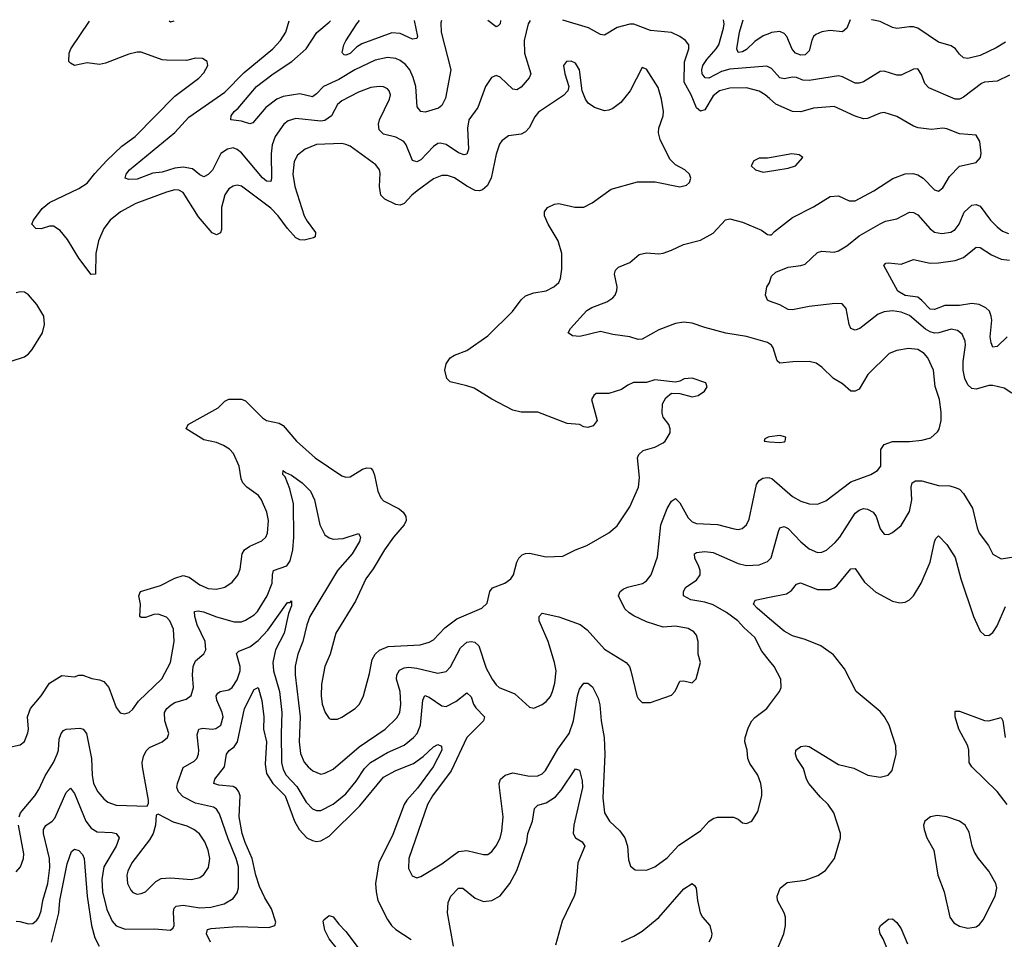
# Model space of a CAD drawing. Header units: inches. Extents: x 1954678 to 2060271, y 904822 to 1016299.
# Tile 300 of 403: x 1996407 to 2001125, y 1011863 to 1016270. Entities that reach past the tile are written whole.
import ezdxf

# ---------------------------------------------------------------- set-up
doc = ezdxf.new("R2010")
doc.units = ezdxf.units.IN
doc.header["$MEASUREMENT"] = 0
doc.layers.add('B9091', color=7, linetype='Continuous')
doc.layers.add('C0001', color=7, linetype='Continuous')

msp = doc.modelspace()

# ---------------------------------------------------------------- linework, layer by layer
at = {"layer": 'B9091', "color": 5}
for points, elevation in [([(1996350, 1012782.8), (1996410, 1012794.8), (1996430, 1012810.8), (1996446.7, 1012853.3), (1996449.7, 1012870), (1996445.4, 1012930), (1996458.7, 1012970), (1996510, 1013030.3), (1996549.8, 1013090), (1996610, 1013127.4), (1996670, 1013121.3), (1996690, 1013128.5), (1996710, 1013128.7), (1996752.3, 1013112.3), (1996790, 1013106.7), (1996810, 1013098.9), (1996834.7, 1013070), (1996870, 1012974.8), (1996888.9, 1012948.9), (1996910, 1012944.4), (1996932, 1012950), (1996950, 1012966), (1996976, 1013004), (1997088.6, 1013111.4), (1997129.1, 1013190), (1997146.8, 1013290), (1997144.6, 1013350), (1997127.1, 1013390), (1997110, 1013406.3), (1997070, 1013420.7), (1997050, 1013419.6), (1997010, 1013405), (1996990, 1013404.6), (1996983.1, 1013410), (1996986, 1013470), (1996978.9, 1013510), (1996986.6, 1013530), (1997081.2, 1013558.8), (1997150, 1013594.3), (1997190, 1013605.9), (1997218.6, 1013598.6), (1997270, 1013561.3), (1997310, 1013544), (1997350, 1013541.5), (1997390, 1013551.1), (1997426, 1013574), (1997452, 1013608), (1997463.3, 1013636.7), (1997472.7, 1013710), (1997485, 1013730), (1997510, 1013746.6), (1997567.8, 1013772.2), (1997586, 1013790), (1997594.6, 1013810), (1997598.9, 1013870), (1997591.7, 1013910), (1997565.8, 1013970), (1997550.9, 1013990), (1997495.3, 1014030), (1997477.1, 1014050), (1997469, 1014070), (1997458.2, 1014130), (1997431.8, 1014191.8), (1997411.8, 1014211.8), (1997383.6, 1014230), (1997350, 1014244.1), (1997290, 1014256), (1997204.5, 1014310), (1997215.1, 1014330), (1997358.4, 1014410), (1997390, 1014441.6), (1997410, 1014452.4), (1997470, 1014452.4), (1997490, 1014443.7), (1997570, 1014362), (1997590, 1014350.2), (1997650, 1014336.2), (1997670, 1014324.7), (1997734.2, 1014250), (1997823.2, 1014170), (1997950, 1014083.6), (1997970, 1014077.4), (1997990, 1014078.9), (1998050, 1014117), (1998070, 1014123.1), (1998090, 1014120.4), (1998099.5, 1014110), (1998108, 1014088), (1998123.2, 1014010), (1998138.2, 1013978.2), (1998150, 1013965.2), (1998225.8, 1013925.7), (1998244.9, 1013910), (1998257.2, 1013890), (1998258.4, 1013870), (1998249.3, 1013850), (1998197.7, 1013790), (1998154.7, 1013730), (1998101.3, 1013638.7), (1998065.8, 1013590), (1998015.7, 1013484.3), (1997922.8, 1013330), (1997895.2, 1013230), (1997869, 1013170), (1997854.1, 1013085.9), (1997852.2, 1013030), (1997857.2, 1012990), (1997870.3, 1012950), (1997890, 1012921.6), (1997898.7, 1012918.7), (1997930, 1012918.7), (1997950, 1012927.2), (1998014.5, 1012970), (1998035.8, 1012990), (1998055.4, 1013030), (1998083.3, 1013136.7), (1998095.6, 1013204.4), (1998110.5, 1013229.5), (1998131, 1013249), (1998173.4, 1013266.6), (1998326.1, 1013273.9), (1998370, 1013286.5), (1998390, 1013298.6), (1998444.6, 1013355.4), (1998501, 1013399), (1998621.6, 1013450), (1998646.4, 1013473.6), (1998659.7, 1013530), (1998672.7, 1013547.3), (1998731.8, 1013570), (1998761.1, 1013590), (1998773.1, 1013610), (1998790, 1013670.7), (1998798.9, 1013690), (1998814.2, 1013705.8), (1998830, 1013712.6), (1998850, 1013713.4), (1998930, 1013696.5), (1999010, 1013699), (1999070, 1013728.9), (1999125.2, 1013750), (1999230, 1013810.6), (1999270, 1013844.9), (1999330, 1013936.3), (1999371.9, 1014030), (1999377, 1014077), (1999367, 1014170), (1999373.1, 1014186.9), (1999394, 1014206), (1999450, 1014221.3), (1999490, 1014242), (1999500.7, 1014250), (1999523.7, 1014290), (1999523.7, 1014310), (1999517, 1014330), (1999490, 1014366), (1999485.3, 1014385.3), (1999488, 1014430), (1999502.4, 1014457.6), (1999530, 1014481), (1999570, 1014478.8), (1999630, 1014462.8), (1999658, 1014470), (1999689, 1014490), (1999702, 1014510), (1999695.3, 1014530), (1999630, 1014552), (1999590.7, 1014549.3), (1999570, 1014537.2), (1999550, 1014533.2), (1999450, 1014545.1), (1999410, 1014531.1), (1999348.2, 1014531.8), (1999320.5, 1014519.5), (1999290, 1014498), (1999230, 1014479.3), (1999170, 1014479), (1999158, 1014470), (1999147.3, 1014450), (1999174.8, 1014350), (1999155.6, 1014324.4), (1999130, 1014316), (1999110, 1014319.3), (1999089.6, 1014329.6), (1999030, 1014334.7), (1998890, 1014389.8), (1998810, 1014389.8), (1998770, 1014398.4), (1998670, 1014451.1), (1998584.1, 1014504.1), (1998550, 1014516.3), (1998470, 1014534), (1998454, 1014550), (1998443.6, 1014590), (1998450, 1014621), (1998469.8, 1014650.2), (1998490, 1014662.4), (1998550, 1014684.9), (1998650, 1014754.4), (1998768.1, 1014871.9), (1998810, 1014928.4), (1998830, 1014946.7), (1998870, 1014961.3), (1998930, 1014970.4), (1998966, 1014990), (1998990, 1015010.8), (1998998.7, 1015030), (1999005.4, 1015074.6), (1999005, 1015150), (1998988.1, 1015210), (1998939.3, 1015290), (1998921.7, 1015330), (1998922, 1015350), (1998937, 1015370), (1998970, 1015386), (1998990, 1015388.9), (1999067.5, 1015372.5), (1999110, 1015372.4), (1999150, 1015392.2), (1999241.4, 1015458.6), (1999367.6, 1015492.4), (1999452.6, 1015492.6), (1999570, 1015468.4), (1999602.5, 1015477.5), (1999617.2, 1015490), (1999623.7, 1015510), (1999616.2, 1015530), (1999594.5, 1015550), (1999550, 1015574), (1999521.9, 1015601.9), (1999475.8, 1015695.8), (1999468.1, 1015728.1), (1999469.8, 1015750), (1999490.9, 1015810), (1999492, 1015830), (1999483.1, 1015890), (1999465.9, 1015945.9), (1999410, 1016032.3), (1999390, 1016041.2), (1999331.8, 1015930), (1999287.3, 1015872.7), (1999250, 1015845.1), (1999230, 1015835.8), (1999210, 1015834), (1999160.9, 1015850), (1999131.5, 1015870), (1999118, 1015890), (1999102.9, 1015930), (1999089.6, 1016030), (1999070, 1016062), (1999050, 1016072), (1999026.8, 1016070), (1999013.4, 1016050), (1999018.7, 1016010), (1999039.1, 1015950), (1999033.4, 1015930), (1999012.4, 1015907.6), (1998892.6, 1015827.4), (1998875.1, 1015804.9), (1998847.6, 1015752.4), (1998830, 1015733.3), (1998810, 1015721.3), (1998750, 1015712.8), (1998717.1, 1015690), (1998706.1, 1015673.9), (1998690, 1015625.2), (1998666.6, 1015510), (1998646.4, 1015473.6), (1998625.3, 1015454.7), (1998610, 1015449.8), (1998590, 1015452.1), (1998550, 1015471.9), (1998490, 1015512), (1998456.7, 1015523.3), (1998430, 1015523.8), (1998390, 1015507.1), (1998311.4, 1015450), (1998286.2, 1015430), (1998250, 1015389.8), (1998230, 1015382), (1998210, 1015384.7), (1998156.8, 1015410), (1998137.3, 1015430), (1998130.6, 1015470), (1998134.3, 1015534.3), (1998130.5, 1015550.5), (1998113.9, 1015573.9), (1997990, 1015663.5), (1997970, 1015672.8), (1997950, 1015677.1), (1997830, 1015672.1), (1997775.3, 1015650), (1997738.8, 1015621.2), (1997722.7, 1015590), (1997715.3, 1015530), (1997726.1, 1015470), (1997771, 1015331), (1997784.5, 1015304.5), (1997825.3, 1015250), (1997823, 1015230), (1997814.8, 1015225.2), (1997770, 1015213.1), (1997750, 1015215.1), (1997730, 1015224.8), (1997690, 1015269), (1997645.5, 1015330), (1997610, 1015366.6), (1997490, 1015458.6), (1997470, 1015471.6), (1997450, 1015477.8), (1997430, 1015472.8), (1997410, 1015460.3), (1997390, 1015431.3), (1997374.6, 1015370), (1997374.9, 1015265.1), (1997370, 1015248.3), (1997350, 1015239.8), (1997330, 1015248.9), (1997264.7, 1015324.7), (1997190, 1015441.6), (1997170, 1015453.3), (1997150, 1015454.1), (1997110, 1015443.6), (1996963.1, 1015390), (1996890, 1015349.1), (1996840.2, 1015310), (1996810.1, 1015270), (1996785, 1015210), (1996772, 1015150), (1996770.2, 1015050), (1996750.5, 1015049.5), (1996690, 1015127.6), (1996636.2, 1015216.2), (1996600.7, 1015260.7), (1996570, 1015280.7), (1996550, 1015281), (1996510, 1015267.3), (1996485.1, 1015270), (1996466, 1015290), (1996474, 1015310), (1996515.4, 1015364.6), (1996550, 1015394.3), (1996690, 1015461.4), (1996730, 1015487.1), (1996766.8, 1015533.2), (1996825.3, 1015594.7), (1996896.3, 1015663.7), (1996960.3, 1015710), (1997150, 1015904.4), (1997265.6, 1015990), (1997290, 1016015.5), (1997309.5, 1016050), (1997306, 1016070), (1997283.6, 1016083.6), (1997250, 1016085.6), (1997206.1, 1016073.9), (1997110, 1016075.4), (1997090, 1016078), (1996990, 1016114.5), (1996970, 1016114.8), (1996930, 1016104.4), (1996818.3, 1016061.7), (1996790, 1016055.7), (1996730, 1016063.8), (1996670, 1016051.1), (1996650, 1016061.3), (1996643.1, 1016070), (1996643.8, 1016110), (1996653.1, 1016130), (1996742.5, 1016263)], 480), ([(1998853.3, 1016267), (1998843.9, 1016250), (1998825.1, 1016170), (1998826.2, 1016110), (1998856.1, 1016010), (1998849, 1015991), (1998810, 1015946.8), (1998790, 1015933.6), (1998770, 1015937.7), (1998710, 1015995.4), (1998690, 1016003), (1998667.1, 1015992.9), (1998639.6, 1015950), (1998602.2, 1015850), (1998558.6, 1015790), (1998552.5, 1015750), (1998557, 1015650), (1998550, 1015626.3), (1998537.5, 1015622.5), (1998510, 1015632.1), (1998450, 1015672.3), (1998421.9, 1015678.1), (1998410, 1015676.5), (1998390, 1015662.6), (1998330, 1015598.2), (1998310, 1015589), (1998290, 1015595.4), (1998259.1, 1015670), (1998247.1, 1015687.1), (1998210, 1015707.7), (1998150, 1015721.6), (1998130, 1015742.4), (1998126.1, 1015770), (1998130.7, 1015790), (1998179.8, 1015890), (1998184.2, 1015910), (1998177.7, 1015930), (1998170, 1015938.3), (1998150, 1015948.6), (1998130, 1015950.7), (1998090, 1015944.8), (1998030, 1015922.3), (1997950, 1015881.7), (1997930, 1015864.2), (1997901.4, 1015810), (1997870, 1015786.4), (1997850, 1015783.5), (1997730, 1015796.5), (1997693.9, 1015786.1), (1997672.3, 1015770), (1997630.7, 1015710), (1997617.6, 1015670), (1997612.8, 1015627.2), (1997614, 1015510), (1997610, 1015495.1), (1997590, 1015496.4), (1997570, 1015512.5), (1997470, 1015631.4), (1997450, 1015648.2), (1997430, 1015655.8), (1997403.1, 1015650), (1997371.2, 1015628.8), (1997330.4, 1015549.6), (1997310, 1015528.9), (1997290, 1015517.6), (1997270, 1015527.1), (1997235.7, 1015555.7), (1997190, 1015563.2), (1997150, 1015558.3), (1997090, 1015539.7), (1997046, 1015534), (1996970, 1015505.8), (1996930, 1015504.1), (1996912.3, 1015510), (1996916.9, 1015530), (1996934, 1015550), (1997150, 1015730.1), (1997217.6, 1015802.4), (1997390, 1015923.1), (1997482.3, 1016017.7), (1997620.9, 1016130), (1997657.2, 1016170), (1997682.5, 1016210), (1997699, 1016264.8)], 460), ([(1997146.1, 1016263.7), (1997130, 1016258.3), (1997122.9, 1016263.7)], 460), ([(1998429, 1016266.2), (1998425.1, 1016254.9), (1998426.6, 1016210), (1998473, 1016030), (1998446.7, 1015893.3), (1998430, 1015858.7), (1998413.7, 1015846.3), (1998350, 1015827.6), (1998329.7, 1015830), (1998312.4, 1015852.4), (1998306.1, 1015950), (1998293.3, 1015993.3), (1998276.5, 1016030), (1998255.3, 1016055.3), (1998230, 1016074.9), (1998210, 1016084.4), (1998170, 1016089.3), (1998110, 1016075.7), (1998012.9, 1016030), (1997937.1, 1015983), (1997862.2, 1015950), (1997830, 1015914.4), (1997810, 1015899.9), (1997750, 1015914.9), (1997670, 1015901.8), (1997638.6, 1015890), (1997586.8, 1015850), (1997523.6, 1015776.4), (1997510, 1015771.1), (1997470, 1015784.3), (1997419.5, 1015790), (1997419.8, 1015810), (1997434.2, 1015830), (1997453.7, 1015846.3), (1997541.6, 1015950), (1997621, 1016010), (1997710.6, 1016069.4), (1997779.9, 1016130), (1997831.3, 1016208.7), (1997890, 1016257.7), (1997896.3, 1016265.2)], 440), ([(1998296.8, 1016266), (1998313.6, 1016190), (1998310, 1016179.3), (1998290, 1016176.9), (1998230, 1016203.4), (1998190, 1016207), (1998045.9, 1016154.1), (1998021.3, 1016138.7), (1997990, 1016108.5), (1997970, 1016100.3), (1997961.8, 1016101.8), (1997953.3, 1016110), (1997953, 1016113), (1997961.1, 1016150), (1997970, 1016168.5), (1998022, 1016250), (1998035.7, 1016265.5)], 420), ([(1998710.5, 1016266.8), (1998709.2, 1016250.8), (1998699.7, 1016240.3), (1998690, 1016236), (1998649.8, 1016266.6)], 440), ([(2000000, 1015892), (1999979.8, 1015910), (1999950, 1015927.5), (1999890, 1015943.2), (1999810, 1015942.4), (1999760.9, 1015930), (1999730, 1015905), (1999690, 1015838.7), (1999670, 1015831.3), (1999650, 1015847.6), (1999624.7, 1015910), (1999591.4, 1015970), (1999592.1, 1016067.9), (1999614, 1016130), (1999614, 1016150), (1999596.9, 1016170), (1999569.7, 1016190), (1999530, 1016208.4), (1999430, 1016219), (1999350, 1016248), (1999330, 1016248), (1999270, 1016232.6), (1999210, 1016195.8), (1999190, 1016199.7), (1999131.9, 1016231.9), (1999010, 1016267.3)], 460), ([(2000000, 1016041.4), (1999987.8, 1016047.8), (1999810, 1016033.5), (1999770, 1016021.1), (1999710, 1015989.9), (1999690.9, 1015990.9), (1999677.4, 1016010), (1999675.4, 1016030), (1999681, 1016050), (1999699.9, 1016080.1), (1999744.9, 1016130), (1999756.4, 1016150), (1999780.2, 1016230), (1999782.8, 1016250), (1999779.6, 1016268.8)], 440), ([(2000000, 1016204.3), (1999970, 1016192.7), (1999930, 1016165.4), (1999890, 1016127.5), (1999870, 1016115.8), (1999850, 1016113), (1999843.4, 1016130), (1999855.5, 1016210), (1999873.3, 1016269)], 420), ([(2000000, 1015608.3), (1999990, 1015606.6), (1999950, 1015606), (1999925.5, 1015594.5), (1999911.3, 1015570), (1999932, 1015550), (1999970, 1015539.1), (2000000, 1015543.8)], 480), ([(2000000, 1014716.1), (1999990, 1014722.6), (1999890, 1014752.1), (1999790, 1014767.7), (1999690, 1014794.6), (1999630, 1014816), (1999590, 1014820.9), (1999550, 1014814), (1999470, 1014784.6), (1999390, 1014739.8), (1999370, 1014737.6), (1999330, 1014749.8), (1999250, 1014761.4), (1999190, 1014776.4), (1999091.3, 1014751.3), (1999055.9, 1014755.9), (1999036, 1014770), (1999046, 1014790), (1999124.1, 1014875.9), (1999148.5, 1014891.5), (1999221.2, 1014918.8), (1999250, 1014937.1), (1999260.5, 1014950), (1999268.2, 1014971.8), (1999269.7, 1014990), (1999257.6, 1015050), (1999262, 1015070), (1999276.3, 1015083.7), (1999330, 1015106), (1999375.2, 1015144.8), (1999410, 1015153.1), (1999470, 1015147.4), (1999490, 1015151.8), (1999530, 1015164.9), (1999587.7, 1015192.3), (1999670, 1015213.4), (1999730, 1015247.6), (1999789.1, 1015310.9), (1999810, 1015315.6), (1999870, 1015299.5), (1999962.3, 1015262.3), (1999990, 1015240.7), (2000000, 1015239.9)], 460), ([(2000000, 1014922), (1999990, 1014925.6), (1999980.4, 1014950), (1999986.9, 1014990), (2000000, 1015009.7)], 440), ([(1996366.6, 1014633.4), (1996430, 1014654.7), (1996450, 1014669.1), (1996466.6, 1014690), (1996517.3, 1014770), (1996526.6, 1014810), (1996522.9, 1014850), (1996490, 1014906), (1996450, 1014951.5), (1996430, 1014964.7), (1996410, 1014966.6), (1996390, 1014961.7)], 520), ([(2000000, 1014270.8), (1999994, 1014270), (1999978, 1014262), (1999974, 1014250), (2000000, 1014247.9)], 480), ([(1996404.1, 1012450), (1996410.5, 1012469.5), (1996479.3, 1012550), (1996499.3, 1012580.7), (1996530, 1012647.4), (1996569.9, 1012710), (1996587.2, 1012750), (1996593.2, 1012770), (1996596.9, 1012823.1), (1996605.6, 1012850), (1996616.6, 1012863.4), (1996629.4, 1012870), (1996694.8, 1012874.8), (1996711, 1012871), (1996726.7, 1012850), (1996751.8, 1012730), (1996755, 1012650), (1996761.5, 1012610), (1996781.5, 1012570), (1996810, 1012536.1), (1996830, 1012520.7), (1996870, 1012506.4), (1997018, 1012502), (1997025.1, 1012514.9), (1997025.1, 1012530), (1996996.5, 1012690), (1996994.6, 1012710), (1997000, 1012740), (1997013.4, 1012766.6), (1997030, 1012782), (1997089.5, 1012810), (1997116.3, 1012830), (1997122.6, 1012850), (1997102.9, 1012910), (1997101, 1012950), (1997111.6, 1012970), (1997132.6, 1012987.4), (1997150, 1012997.3), (1997205.7, 1013014.3), (1997228.4, 1013031.6), (1997239.5, 1013070), (1997234.6, 1013130), (1997238.5, 1013170), (1997250, 1013197.8), (1997289.1, 1013230.9), (1997298.4, 1013250), (1997295.9, 1013290), (1997258, 1013370), (1997245.9, 1013410), (1997245.6, 1013434.4), (1997262.2, 1013437.8), (1997287.3, 1013432.7), (1997350, 1013407.8), (1997435.1, 1013384.9), (1997470, 1013384.8), (1997490, 1013392.8), (1997530, 1013418), (1997546, 1013434), (1997593.6, 1013510), (1997617.8, 1013570), (1997618.7, 1013610), (1997623.9, 1013630), (1997686.7, 1013653.3), (1997703.3, 1013676.7), (1997715.4, 1013730), (1997720.4, 1013790), (1997719.5, 1013950), (1997701.4, 1014021.4), (1997679.1, 1014079.1), (1997668, 1014090), (1997669.7, 1014110.3), (1997680.4, 1014100.4), (1997710, 1014088), (1997760.4, 1014050), (1997800.8, 1014010), (1997819.3, 1013970), (1997845.8, 1013850), (1997870, 1013802.2), (1997890, 1013786.8), (1997910, 1013780.9), (1997956.4, 1013783.6), (1998030, 1013808), (1998040.3, 1013790), (1998035.9, 1013770), (1998000.9, 1013710), (1997930.1, 1013630), (1997797.9, 1013410), (1997782.6, 1013370), (1997764.7, 1013290), (1997739.8, 1013230), (1997727.2, 1013172.8), (1997726.8, 1013130), (1997750.5, 1012930), (1997745.9, 1012810), (1997753.3, 1012753.3), (1997770, 1012712.9), (1997790, 1012689.2), (1997812.2, 1012670), (1997850, 1012655.2), (1997870, 1012658.8), (1997910, 1012678), (1998033.9, 1012786.1), (1998158.2, 1012870), (1998214.8, 1012925.2), (1998228.2, 1012950), (1998234, 1012990), (1998230.4, 1013050), (1998212.4, 1013110), (1998213.9, 1013130), (1998227, 1013153), (1998250, 1013164.8), (1998272.5, 1013167.5), (1998310, 1013163.1), (1998410, 1013139.4), (1998450, 1013147.3), (1998471.7, 1013168.3), (1998519.5, 1013260.5), (1998550, 1013286.5), (1998570, 1013291), (1998587.6, 1013287.6), (1998607.7, 1013270), (1998643, 1013163), (1998671.3, 1013110), (1998690, 1013083.1), (1998705.3, 1013070), (1998780.2, 1013040.2), (1998850, 1012976.3), (1998870, 1012970.6), (1998910, 1012988.2), (1998930, 1013002.4), (1998950, 1013026.4), (1998960.4, 1013050), (1998971.6, 1013090), (1998977.5, 1013150), (1998969.8, 1013190), (1998939.6, 1013290), (1998896.8, 1013390), (1998896.9, 1013410), (1998910, 1013426), (1998990, 1013408.4), (1999092.5, 1013372.5), (1999126.7, 1013346.7), (1999210, 1013253.6), (1999312.4, 1013190), (1999328.7, 1013170), (1999335.8, 1013150), (1999364.9, 1013030), (1999370, 1013018), (1999390, 1012998), (1999430, 1012998.8), (1999530, 1013033.4), (1999548, 1013052), (1999570, 1013100.7), (1999590, 1013101.6), (1999630, 1013093), (1999647.9, 1013112.1), (1999669.5, 1013190), (1999658, 1013230), (1999657.7, 1013290), (1999650, 1013320.9), (1999636.8, 1013336.8), (1999610, 1013352.9), (1999550, 1013363.5), (1999490, 1013358.5), (1999410, 1013384.6), (1999350, 1013413.8), (1999327.1, 1013427.1), (1999307.5, 1013447.5), (1999276.4, 1013510), (1999284.2, 1013530), (1999299.4, 1013540.6), (1999319.3, 1013550), (1999391.9, 1013568.1), (1999410, 1013581.7), (1999433, 1013610), (1999464, 1013696), (1999478.9, 1013850), (1999510, 1013928.5), (1999530, 1013963.1), (1999550, 1013975.5), (1999570, 1013954.9), (1999610, 1013883.2), (1999630, 1013863.8), (1999650, 1013855.2), (1999750, 1013851), (1999830, 1013830.2), (1999850, 1013827.7), (1999868.5, 1013831.5), (1999889.8, 1013850.2), (1999902.6, 1013877.4), (1999937.9, 1014042.1), (1999950, 1014061.5), (1999967.3, 1014072.7), (1999990, 1014077), (2000000, 1014074.2)], 460), ([(2000000, 1013198.3), (1999963.3, 1013243.3), (1999928.9, 1013310), (1999876.7, 1013356.7), (1999848.2, 1013390), (1999793.3, 1013430), (1999730, 1013465.3), (1999690, 1013479.1), (1999622.7, 1013490), (1999588.2, 1013510), (1999587.6, 1013530), (1999599.8, 1013550), (1999650, 1013584.7), (1999667.9, 1013610), (1999668.2, 1013630), (1999661.8, 1013650), (1999642.4, 1013690), (1999640.5, 1013710), (1999650, 1013717.3), (1999690, 1013721.4), (1999730, 1013716.1), (1999850, 1013663.7), (1999890, 1013653.9), (1999950, 1013657.5), (1999990, 1013673.6), (2000000, 1013683.8)], 440), ([(1996390, 1011949.4), (1996408.7, 1011948.7), (1996450, 1011938), (1996470, 1011939.6), (1996490, 1011954.6), (1996499, 1011970), (1996510, 1011999.1), (1996517.5, 1012050), (1996542.3, 1012130), (1996552.2, 1012207.8), (1996549.5, 1012250), (1996522, 1012370), (1996521.7, 1012390), (1996531.8, 1012408.2), (1996563.5, 1012430), (1996575.7, 1012444.3), (1996630, 1012567), (1996650, 1012587.2), (1996670, 1012562), (1996723.7, 1012430), (1996750, 1012395.2), (1996778.5, 1012378.5), (1996850, 1012375.5), (1996870, 1012370.2), (1996883.2, 1012350), (1996869.5, 1012310), (1996810.7, 1012210), (1996800.3, 1012150), (1996804.6, 1012090), (1996825.5, 1012005.5), (1996850, 1011950.2), (1996870, 1011928.4), (1996912.1, 1011912.1), (1997053.4, 1011913.4), (1997130, 1011907.4), (1997142, 1011918), (1997147.1, 1011930), (1997144.6, 1011995.4), (1997147.3, 1012012.7), (1997157.7, 1012022.3), (1997190, 1012026.9), (1997270, 1012014.8), (1997323.2, 1012016.8), (1997386.7, 1012033.3), (1997430, 1012058.6), (1997450, 1012086.7), (1997456.1, 1012110), (1997455.7, 1012210), (1997444.9, 1012250), (1997405.5, 1012345.5), (1997365, 1012465), (1997350, 1012487.6), (1997336.4, 1012496.4), (1997250, 1012515.3), (1997190, 1012546.6), (1997167.5, 1012570), (1997160.7, 1012590), (1997163, 1012610), (1997190, 1012686.3), (1997242.5, 1012717.5), (1997255.4, 1012730), (1997264.3, 1012750), (1997266.2, 1012770), (1997257, 1012843), (1997266, 1012870), (1997285.4, 1012874.6), (1997329.8, 1012870.2), (1997346.9, 1012873.1), (1997370.6, 1012890), (1997381.5, 1012930), (1997378.1, 1012950), (1997352.4, 1013010), (1997349.4, 1013030.6), (1997356.5, 1013043.5), (1997367.3, 1013050), (1997410, 1013059.2), (1997425.3, 1013070), (1997450, 1013106.9), (1997463.1, 1013150), (1997463.9, 1013170), (1997446.8, 1013233.2), (1997456.5, 1013243.5), (1997510, 1013264.6), (1997550, 1013294.6), (1997595.5, 1013344.5), (1997690, 1013476.5), (1997703.2, 1013476.8), (1997710, 1013484.7), (1997710, 1013461.2), (1997695.4, 1013424.6), (1997673.8, 1013330), (1997633, 1013250), (1997620.3, 1013190), (1997623.6, 1013150), (1997652.5, 1013050), (1997663.8, 1012950), (1997659.5, 1012850), (1997661.6, 1012710), (1997670, 1012676.5), (1997684.3, 1012650), (1997735, 1012595), (1997780.2, 1012520.2), (1997810, 1012488.5), (1997830, 1012480.6), (1997850, 1012480.6), (1997910, 1012510.9), (1997970, 1012560.6), (1998019.2, 1012620.8), (1998059, 1012681), (1998088.5, 1012710), (1998170, 1012758), (1998250, 1012793.8), (1998294.3, 1012830), (1998312.1, 1012850), (1998327.9, 1012890), (1998339.4, 1013010), (1998349.2, 1013030.8), (1998370, 1013022.9), (1998430, 1012982), (1998450, 1012978.3), (1998496.9, 1013003.1), (1998550, 1013043.7), (1998570, 1013025.5), (1998581.8, 1012990), (1998592.6, 1012972.6), (1998634.4, 1012930), (1998630.2, 1012910), (1998549.1, 1012830), (1998474, 1012670), (1998384.8, 1012550), (1998361.6, 1012510), (1998271.3, 1012250), (1998270, 1012202), (1998287, 1012167), (1998310, 1012158), (1998330, 1012164.4), (1998430, 1012225.3), (1998510, 1012283.8), (1998550, 1012289.4), (1998630, 1012268.9), (1998650, 1012270.4), (1998670, 1012283.8), (1998690, 1012310.4), (1998710, 1012347.7), (1998718, 1012382), (1998723.7, 1012450), (1998705.8, 1012590), (1998705, 1012610), (1998710.9, 1012630), (1998733.3, 1012650), (1998770, 1012660.9), (1998850, 1012644.4), (1998890, 1012646.2), (1998910, 1012656.2), (1998927.2, 1012672.8), (1998986.1, 1012773.9), (1999040.8, 1012850), (1999060.9, 1012910), (1999080.7, 1013030), (1999090, 1013061.3), (1999110, 1013090.4), (1999130, 1013090.4), (1999152.6, 1013072.6), (1999178.6, 1013018.6), (1999186.9, 1012986.9), (1999193.7, 1012910), (1999208, 1012830), (1999210.6, 1012749.4), (1999201, 1012541), (1999209.3, 1012469.3), (1999233.4, 1012430), (1999283.5, 1012383.5), (1999307.2, 1012350), (1999318.9, 1012310), (1999324.4, 1012244.4), (1999333.4, 1012213.4), (1999356.8, 1012196.8), (1999410, 1012194.9), (1999450, 1012210.4), (1999510, 1012253.7), (1999565.4, 1012314.6), (1999670, 1012383.6), (1999710, 1012427), (1999730, 1012442), (1999750, 1012448.7), (1999827.9, 1012447.9), (1999850, 1012438.8), (1999870, 1012421), (1999890, 1012418), (1999915.3, 1012430), (1999944, 1012476), (1999963.7, 1012550), (1999963.2, 1012576.8), (1999958.4, 1012610), (1999944.5, 1012650), (1999905.8, 1012705.8), (1999896.4, 1012730), (1999892.3, 1012770), (1999882, 1012810), (1999883.1, 1012830), (1999899.8, 1012880.2), (1999915.8, 1012910), (1999930, 1012926.7), (1999987.3, 1012970), (2000000, 1012987)], 440), ([(2000000, 1013399.6), (1999940.5, 1013450), (1999922.9, 1013470), (1999931.9, 1013488.1), (2000000, 1013502.3)], 420), ([(1997322.2, 1011850), (1997302.7, 1011890), (1997307.3, 1011910), (1997325.1, 1011914.9), (1997450, 1011924.2), (1997600.9, 1011919.1), (1997629.6, 1011930), (1997634, 1011946), (1997613.6, 1012010), (1997582.3, 1012062.3), (1997556.8, 1012116.8), (1997538.9, 1012170), (1997521.9, 1012250), (1997486.9, 1012326.9), (1997472.9, 1012370), (1997458.8, 1012450), (1997463.5, 1012550), (1997457.5, 1012570), (1997445.6, 1012585.6), (1997430, 1012595.1), (1997361.1, 1012601.1), (1997336.9, 1012610), (1997342.8, 1012630), (1997388.4, 1012690), (1997397.7, 1012750), (1997411.5, 1012768.5), (1997434.3, 1012785.7), (1997450.3, 1012809.7), (1997484.9, 1012970), (1997530, 1013060.3), (1997550, 1013070.5), (1997568.2, 1013008.2), (1997576.8, 1012930), (1997575.5, 1012870), (1997590.4, 1012810), (1997583.1, 1012703.1), (1997590, 1012657.3), (1997620.8, 1012610), (1997679.9, 1012550), (1997723.4, 1012430), (1997746.3, 1012390), (1997783.2, 1012350), (1997810, 1012336.1), (1997830, 1012332.2), (1997850, 1012334.4), (1997890, 1012357.3), (1998036.9, 1012503.1), (1998150, 1012640.1), (1998210, 1012671.8), (1998294.9, 1012705.1), (1998341, 1012739), (1998390, 1012786.2), (1998410, 1012796.1), (1998428.9, 1012788.9), (1998430.6, 1012770), (1998387.9, 1012690), (1998312.6, 1012587.4), (1998261.5, 1012530), (1998250.1, 1012510), (1998195.2, 1012364.8), (1998128, 1012230), (1998112.5, 1012130), (1998114.5, 1012090), (1998122.8, 1012050), (1998170, 1011957.4), (1998188.4, 1011930), (1998210, 1011910.2), (1998282.5, 1011862.5)], 420), ([(1998486, 1011830), (1998457.2, 1011990), (1998460.3, 1012039.7), (1998472.3, 1012070), (1998510, 1012108.1), (1998530, 1012109.1), (1998590, 1012061), (1998630, 1012044.6), (1998670, 1012049.3), (1998710, 1012072.1), (1998756.5, 1012130), (1998790, 1012192.6), (1998837.6, 1012330), (1998842.7, 1012370), (1998864, 1012430), (1998873.5, 1012490), (1998890, 1012506.5), (1998930, 1012517.7), (1998974.1, 1012545.9), (1999001.9, 1012578.1), (1999070, 1012679.5), (1999090, 1012673.4), (1999101.9, 1012621.9), (1999103.8, 1012590), (1999061.9, 1012410), (1999058.4, 1012370), (1999070.1, 1012350.1), (1999102.6, 1012330), (1999114.7, 1012310), (1999081.5, 1012230), (1999070.1, 1012090), (1999064.6, 1012070), (1999006.9, 1011950), (1998974.4, 1011834.4)], 420), ([(1996390, 1012186), (1996411.2, 1012210), (1996425.7, 1012250), (1996427.3, 1012272.7), (1996402, 1012410)], 460), ([(1996559.4, 1011850), (1996595.4, 1011990), (1996599.7, 1012050), (1996635.1, 1012224.9), (1996656, 1012284), (1996670, 1012294.9), (1996690, 1012289.1), (1996708, 1012270), (1996716.1, 1012250), (1996730.8, 1012070), (1996751.7, 1011930), (1996767.2, 1011870), (1996787.7, 1011830)], 420), ([(1999290, 1011851.3), (1999350, 1011877.8), (1999390, 1011902.6), (1999470, 1011968.1), (1999590, 1012104.7), (1999630, 1012130.2), (1999640.5, 1012120.5), (1999648, 1012108), (1999654.2, 1012050), (1999668.4, 1011990), (1999679.1, 1011970), (1999714.4, 1011930), (1999723.2, 1011890), (1999720.2, 1011870), (1999709.3, 1011850)], 420), ([(1997930, 1011815.4), (1997890, 1011865.7), (1997870, 1011907), (1997860.9, 1011950), (1997863.9, 1011956.1), (1997890, 1011977.3), (1997910, 1011970.6), (1997935.9, 1011935.9), (1997970, 1011900.9), (1998043.5, 1011803.6)], 380)]:
    msp.add_lwpolyline(points, dxfattribs=dict(at, elevation=elevation))
at = {"layer": 'B9091', "color": 5, "elevation": 460}
msp.add_lwpolyline([(1997070, 1012462.7), (1997062, 1012458), (1997057.3, 1012410), (1997047.3, 1012370), (1997030, 1012340.4), (1996944.8, 1012230), (1996924.8, 1012190), (1996920.6, 1012170), (1996923.5, 1012130), (1996939.3, 1012099.3), (1996950, 1012087.4), (1996970, 1012079.6), (1996990, 1012082.7), (1997010, 1012090.3), (1997060, 1012140), (1997085.4, 1012154.6), (1997130, 1012158.3), (1997229.8, 1012150.2), (1997270, 1012160.2), (1997290, 1012173.7), (1997312.3, 1012207.7), (1997318, 1012250), (1997309.8, 1012290), (1997294.8, 1012330), (1997269.3, 1012369.3), (1997241.7, 1012390), (1997210, 1012406), (1997145, 1012425)], close=True, dxfattribs=at)
at = {"layer": 'C0001', "color": 5}
for points, elevation in [([(2000386.1, 1016270), (2000370.9, 1016229.1), (2000350, 1016212.1), (2000290, 1016219), (2000250, 1016212.2), (2000221.6, 1016198.4), (2000210.9, 1016189.1), (2000202.7, 1016170), (2000190, 1016121.6), (2000170, 1016101.1), (2000150, 1016099.5), (2000124.5, 1016110), (2000109, 1016129), (2000082.4, 1016190), (2000070, 1016204.1), (2000050, 1016212.9), (2000010, 1016208.2), (2000000, 1016204.3)], 420), ([(2001130, 1016163.2), (2001085.4, 1016134.6), (2001010, 1016099.1), (2000950, 1016084.8), (2000930, 1016087.4), (2000910, 1016104.7), (2000890.5, 1016130.5), (2000870, 1016145.3), (2000810, 1016162.8), (2000710, 1016229.8), (2000690, 1016236), (2000670, 1016236), (2000610, 1016228.7), (2000590, 1016233.5), (2000530, 1016261.5), (2000490, 1016269.8), (2000488.8, 1016270.2)], 420), ([(2001150, 1016004.8), (2001090, 1015975.9), (2001030, 1015970.6), (2001015.5, 1015964.5), (2000930, 1015899.3), (2000910, 1015889), (2000890, 1015889.1), (2000763, 1015943), (2000743.7, 1015963.7), (2000727.4, 1016007.4), (2000710, 1016034), (2000690, 1016033.5), (2000630, 1016004.5), (2000610, 1016004.8), (2000550, 1016023.5), (2000530, 1016021.7), (2000450, 1015971.9), (2000430, 1015965.3), (2000410, 1015966.5), (2000350, 1015996.2), (2000330, 1016000.7), (2000190, 1015978.5), (2000160.2, 1015980.2), (2000130, 1015993.3), (2000110, 1015994.4), (2000070, 1015986.5), (2000050, 1015992.2), (2000010, 1016036.2), (2000000, 1016041.4)], 440), ([(2000000, 1015239.9), (2000010, 1015239.1), (2000024.4, 1015255.6), (2000110, 1015322.3), (2000210, 1015373.4), (2000290, 1015423.5), (2000330, 1015426), (2000381.4, 1015401.4), (2000410, 1015402), (2000500.5, 1015450), (2000591.4, 1015508.6), (2000650, 1015531.9), (2000686.3, 1015533.7), (2000710, 1015527.3), (2000735.6, 1015510), (2000790, 1015455.2), (2000810, 1015449), (2000830, 1015464.9), (2000861.9, 1015518.1), (2000910, 1015567.6), (2000990, 1015585.3), (2001010.9, 1015609.1), (2001013.7, 1015630), (2001007.1, 1015687.1), (2000990, 1015717), (2000910, 1015723.7), (2000850, 1015746.6), (2000830.3, 1015749.7), (2000775.9, 1015744.1), (2000711.8, 1015751.8), (2000690, 1015759.8), (2000610, 1015806.8), (2000550, 1015825.3), (2000530, 1015821.5), (2000470, 1015796.8), (2000450, 1015795.8), (2000410, 1015807.2), (2000310, 1015854.2), (2000210, 1015846.3), (2000150, 1015829.2), (2000110.5, 1015830.5), (2000030, 1015865.3), (2000000, 1015892)], 460), ([(2000000, 1015543.8), (2000030, 1015548.4), (2000090, 1015558), (2000124, 1015570), (2000159, 1015610), (2000142.7, 1015622.7), (2000106.6, 1015626.6), (2000000, 1015608.3)], 480), ([(2000000, 1015009.7), (2000000.2, 1015010), (2000010, 1015040.9), (2000030, 1015059.7), (2000090, 1015084.5), (2000150, 1015091.5), (2000170, 1015098), (2000230, 1015154.6), (2000250, 1015160.9), (2000310, 1015156.5), (2000330, 1015163.2), (2000370, 1015186), (2000430, 1015234), (2000530, 1015292.6), (2000555.3, 1015304.7), (2000610, 1015315.5), (2000670, 1015348), (2000690, 1015346.2), (2000710, 1015335), (2000770, 1015267.9), (2000790, 1015252), (2000825.1, 1015245.1), (2000867.9, 1015252.1), (2000890, 1015265.2), (2000908.2, 1015290), (2000932.8, 1015347.2), (2000970, 1015380.9), (2000990, 1015384.9), (2001010, 1015376.5), (2001058.9, 1015310), (2001090, 1015278.2), (2001116.9, 1015256.9), (2001145, 1015245)], 440), ([(2001138.5, 1014750), (2001090, 1014704.2), (2001070, 1014701.3), (2001061.7, 1014721.7), (2001057.6, 1014750), (2001064.4, 1014830), (2001062.2, 1014850), (2001053.5, 1014873.5), (2001036.4, 1014890), (2001004.8, 1014904.8), (2000970, 1014910.8), (2000910, 1014901), (2000839.3, 1014900.7), (2000790, 1014881.8), (2000770, 1014882.2), (2000730, 1014924.9), (2000710, 1014939.7), (2000650, 1014947.7), (2000615.1, 1014970), (2000547.3, 1015092.7), (2000557.2, 1015102.8), (2000570, 1015104.4), (2000630, 1015098.6), (2000690, 1015120.2), (2000770, 1015103.5), (2000810, 1015104.6), (2000890, 1015116.6), (2000930, 1015130.1), (2000990, 1015179.7), (2001010, 1015177.8), (2001063.2, 1015143.2), (2001110, 1015122.9), (2001150, 1015118.4)], 420), ([(2001160.3, 1014480.3), (2001123.6, 1014503.6), (2001070, 1014517.2), (2001050, 1014517.2), (2000990, 1014499.3), (2000970, 1014502), (2000950, 1014519.7), (2000935.8, 1014550), (2000927.7, 1014590), (2000927.8, 1014632.2), (2000939, 1014710), (2000936.8, 1014730), (2000922.5, 1014762.5), (2000900.5, 1014780.5), (2000870, 1014787.7), (2000810.6, 1014769.4), (2000790, 1014768.5), (2000770, 1014773.7), (2000747.1, 1014787.1), (2000670, 1014853.1), (2000630, 1014868.3), (2000590, 1014874.6), (2000550, 1014870.8), (2000520.4, 1014859.5), (2000432.4, 1014790), (2000410, 1014781.6), (2000389.8, 1014789.8), (2000381.7, 1014810), (2000366.9, 1014886.9), (2000348.1, 1014908.1), (2000314, 1014910), (2000190, 1014896), (2000110, 1014880.4), (2000090, 1014882), (2000050, 1014904.2), (2000000, 1014922)], 440), ([(2000000, 1014074.2), (2000011, 1014071), (2000110, 1013985.2), (2000150, 1013962.4), (2000190, 1013950.2), (2000230, 1013949), (2000270, 1013964.4), (2000390, 1014055), (2000485.1, 1014090), (2000518, 1014110), (2000532.7, 1014130), (2000532.8, 1014210), (2000550, 1014235.2), (2000590, 1014248.4), (2000670.8, 1014249.2), (2000730, 1014255.2), (2000772.9, 1014267.1), (2000805.3, 1014294.7), (2000812.3, 1014307.7), (2000822, 1014350), (2000822.2, 1014390), (2000814.4, 1014450), (2000793, 1014513), (2000785, 1014590), (2000759, 1014650), (2000741.4, 1014670), (2000710, 1014689), (2000666.2, 1014693.8), (2000610, 1014685.3), (2000572.7, 1014670), (2000471.5, 1014570), (2000430, 1014499.2), (2000410, 1014489.8), (2000390, 1014490.7), (2000350, 1014524.8), (2000307.3, 1014550), (2000250, 1014605.6), (2000224.2, 1014624.2), (2000190, 1014631.6), (2000111, 1014631), (2000050, 1014624.2), (2000035.9, 1014635.9), (2000018.2, 1014698.2), (2000009.8, 1014709.8), (2000000, 1014716.1)], 460), ([(2000000, 1014247.9), (2000050, 1014244), (2000070, 1014247.3), (2000075.3, 1014250), (2000078, 1014270), (2000050, 1014277.2), (2000000, 1014270.8)], 480), ([(2000000, 1013683.8), (2000008, 1013692), (2000042.2, 1013817.8), (2000050, 1013834.9), (2000070, 1013840.9), (2000090, 1013832.2), (2000150, 1013767.5), (2000190, 1013733.8), (2000230, 1013717.2), (2000250, 1013718.2), (2000272.3, 1013727.7), (2000315.3, 1013764.7), (2000336.8, 1013790), (2000410, 1013904.9), (2000430, 1013920.2), (2000450, 1013927.1), (2000470, 1013925.2), (2000497, 1013910), (2000510.3, 1013890), (2000530, 1013831), (2000538.3, 1013818.3), (2000550, 1013805.5), (2000570, 1013803.8), (2000590, 1013812.7), (2000630, 1013846.4), (2000670, 1013913), (2000682.4, 1013970), (2000679.3, 1014030), (2000683.5, 1014050), (2000699.4, 1014060.6), (2000730, 1014060.2), (2000810, 1014038), (2000864.4, 1014035.6), (2000890, 1014029.1), (2000910, 1014019.6), (2000930, 1014000.3), (2000971.9, 1013930), (2000994.3, 1013834.3), (2001004.7, 1013810), (2001048.9, 1013750), (2001070, 1013708.5), (2001110, 1013687.2), (2001210, 1013702.3)], 440), ([(2000000, 1013502.3), (2000080.8, 1013519.2), (2000105.7, 1013534.3), (2000130, 1013564.9), (2000148.7, 1013571.3), (2000230, 1013539.8), (2000290, 1013539.3), (2000310, 1013546.9), (2000322.4, 1013557.6), (2000390, 1013639.1), (2000410, 1013639.6), (2000454.5, 1013574.5), (2000510, 1013527.1), (2000590, 1013483.2), (2000624.8, 1013475.2), (2000650, 1013479.6), (2000670, 1013490.3), (2000690, 1013508.7), (2000727.3, 1013570), (2000769.1, 1013670), (2000790, 1013767.3), (2000796.6, 1013783.4), (2000810, 1013797.1), (2000850, 1013755.2), (2000890, 1013692.2), (2000916.3, 1013590), (2000978, 1013410), (2001010, 1013340.5), (2001030, 1013320.4), (2001050, 1013319.5), (2001070, 1013333.7), (2001090, 1013364.9), (2001130, 1013458)], 420), ([(2000035.5, 1011810), (2000068, 1011890), (2000077.3, 1011930), (2000075.9, 1011970), (2000069.8, 1011990), (2000038, 1012050), (2000036.9, 1012070), (2000050.9, 1012109.1), (2000084.9, 1012135.1), (2000170, 1012146.2), (2000231.4, 1012168.6), (2000267.4, 1012192.6), (2000310.9, 1012250), (2000340.3, 1012350), (2000339.8, 1012370), (2000307.4, 1012470), (2000280.2, 1012510), (2000243.7, 1012543.7), (2000188.4, 1012610), (2000177.4, 1012630), (2000162.2, 1012682.2), (2000131.2, 1012730), (2000125.1, 1012750), (2000126.3, 1012770), (2000150, 1012786.4), (2000170, 1012790.4), (2000190, 1012786.7), (2000330, 1012700.2), (2000403.6, 1012683.6), (2000470.8, 1012650), (2000530, 1012639.5), (2000569.2, 1012650), (2000588.3, 1012671.7), (2000606.9, 1012750), (2000605.7, 1012790), (2000572.6, 1012890), (2000551.1, 1012930), (2000530, 1012954.3), (2000415.4, 1013050), (2000359.4, 1013159.4), (2000306.4, 1013226.4), (2000245.6, 1013270), (2000170, 1013299.9), (2000110, 1013317.3), (2000070, 1013340.3), (2000000, 1013399.6)], 420), ([(2000000, 1012987), (2000047, 1013050), (2000055.6, 1013070), (2000053.6, 1013110), (2000023, 1013170), (2000000, 1013198.3)], 440), ([(2001138.4, 1012510), (2001090, 1012572.2), (2000968.8, 1012690), (2000956.5, 1012710), (2000955.5, 1012770), (2000949.8, 1012790.2), (2000907.8, 1012870), (2000888.7, 1012930), (2000890, 1012957.1), (2000910, 1012956.8), (2001030, 1012912.1), (2001050, 1012910.8), (2001110, 1012926), (2001118.5, 1012910), (2001129.4, 1012830)], 380), ([(2000562.3, 1011822.3), (2000545.2, 1011865.2), (2000529.8, 1011890), (2000525.4, 1011914.6), (2000532.3, 1011930), (2000570, 1011960.5), (2000590, 1011962), (2000610, 1011944.2), (2000630, 1011912.7), (2000661.2, 1011841.2)], 380)]:
    msp.add_lwpolyline(points, dxfattribs=dict(at, elevation=elevation))
at = {"layer": 'C0001', "color": 5, "elevation": 420}
msp.add_lwpolyline([(2000803.1, 1012456.9), (2000771, 1012450), (2000744.9, 1012430), (2000738.4, 1012410), (2000740.3, 1012390), (2000753.8, 1012350), (2000788, 1012290), (2000806.7, 1012170), (2000837.5, 1012090), (2000864.5, 1011970), (2000882.9, 1011942.9), (2000910, 1011925.8), (2000950, 1011916.5), (2000990, 1011922.6), (2001005.9, 1011934.1), (2001022.9, 1011957.1), (2001081.8, 1012070), (2001088.7, 1012110), (2001084.8, 1012130), (2001050.7, 1012190), (2001000.7, 1012250), (2000981.4, 1012281.4), (2000970.6, 1012310), (2000957.2, 1012377.2), (2000936.8, 1012410), (2000909.6, 1012430), (2000849, 1012450)], close=True, dxfattribs=at)

doc.saveas('drawing.dxf')
